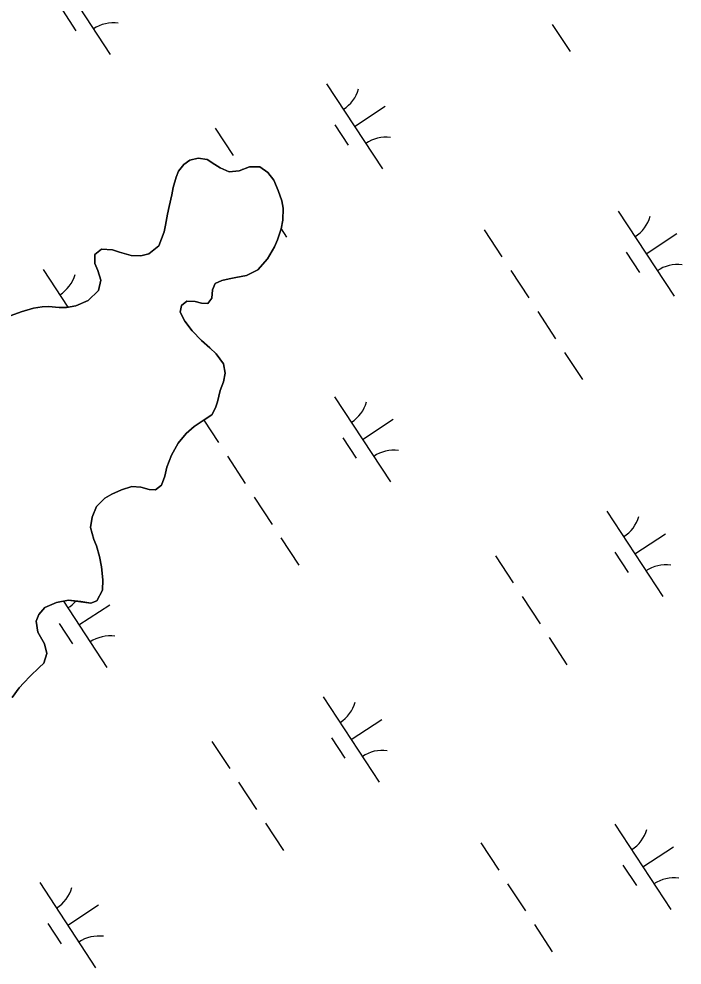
# Model space of a CAD drawing. Extents: x 3945642 to 3966284, y 206476 to 228921.
# Drawn here: x 3953861.1 to 3954186.5, y 218501.2 to 218965.8 of the extents above; entities that cross this region are included whole.
import ezdxf

# ---------------------------------------------------------------- set-up
doc = ezdxf.new("R2010")
doc.units = 0
doc.layers.add('V-TOPO-SHOR', color=7, linetype='Continuous')
doc.layers.add('V-WETL-SWMP', color=7, linetype='Continuous')

msp = doc.modelspace()

# ---------------------------------------------------------------- linework, layer by layer
at = {"layer": 'V-TOPO-SHOR'}
for points in [[(3953857.32, 218820.17), (3953862.13, 218821.95), (3953868.22, 218823.72), (3953872.49, 218824.43), (3953875.59, 218824.52), (3953880.81, 218824.16), (3953884.44, 218824.14), (3953888.93, 218824.96), (3953895.03, 218827.58), (3953900.08, 218832.45), (3953901.29, 218837.46), (3953899.83, 218842.27), (3953898.25, 218845.7), (3953898.28, 218850.18), (3953901.61, 218852.82), (3953907.04, 218852.46), (3953910.34, 218851.26), (3953916.2, 218849.62), (3953920.89, 218849.48), (3953924.74, 218850.41), (3953929.67, 218854.32), (3953932.39, 218861.24), (3953933.05, 218864.54), (3953934.05, 218869.87), (3953934.83, 218873.7), (3953936.04, 218879.35), (3953936.81, 218882.97), (3953938.23, 218888.08), (3953939.43, 218891.06), (3953942.01, 218894.35), (3953944.91, 218896.46), (3953949.08, 218897.5), (3953953.45, 218896.72), (3953957.27, 218894.35), (3953959.82, 218892.73), (3953964.18, 218890.67), (3953969.09, 218891.17), (3953974.22, 218893.16), (3953979.24, 218893.23), (3953983.27, 218890.32), (3953986.12, 218886.67), (3953988.22, 218881.54), (3953990, 218876.51), (3953990.72, 218872.88), (3953990.57, 218867.01), (3953989.69, 218862.75), (3953987.94, 218857.33), (3953986.53, 218853.92), (3953982.97, 218847.97), (3953978.24, 218842.57), (3953972.67, 218839.83), (3953967.44, 218838.8), (3953964.23, 218838.18), (3953960.7, 218837.36), (3953957.39, 218835.89), (3953956.08, 218832.8), (3953955.73, 218828.64), (3953953.69, 218826.1), (3953950.6, 218826.23), (3953947.51, 218826.99), (3953943.46, 218827.13), (3953940.88, 218825.12), (3953940.22, 218821.82), (3953942.53, 218817.43), (3953946.02, 218812.6), (3953950.68, 218807.88), (3953954.81, 218804.22), (3953957.89, 218801.43), (3953961.48, 218796.39), (3953962.3, 218791.79), (3953961.52, 218787.64), (3953959.89, 218783.38), (3953958.47, 218777.84), (3953957.59, 218774.76), (3953955.65, 218771.46)], [(3953955.65, 218771.46), (3953952, 218768.93), (3953947.07, 218765.66), (3953943.1, 218762.27), (3953939.23, 218757.5), (3953935.88, 218751.55), (3953933.6, 218745.7), (3953932.71, 218741.33), (3953930.97, 218736.86), (3953928.08, 218734.64), (3953924.98, 218734.77), (3953920.83, 218735.87), (3953916.46, 218736.22), (3953911.33, 218734.55), (3953906.73, 218732.45), (3953903.19, 218730.45), (3953899.21, 218726.32), (3953897.04, 218721.21), (3953896.15, 218715.99), (3953897.82, 218710.11), (3953899.08, 218707.11), (3953900.64, 218701.87), (3953901.56, 218696.75), (3953902.27, 218690.45), (3953902.12, 218685.33), (3953899.31, 218680.12), (3953896.32, 218678.97), (3953891.41, 218679.65), (3953885.45, 218680.33), (3953879.46, 218679.3), (3953873.79, 218676.78), (3953870.78, 218673.28), (3953869.48, 218670.09), (3953870.4, 218664.64), (3953873.56, 218658.97), (3953874.7, 218654.16), (3953873.28, 218649.48), (3953871.02, 218647.25), (3953866.62, 218643.02), (3953863.4, 218639.84), (3953861.24, 218637.29), (3953857.69, 218632.62)]]:
    msp.add_lwpolyline(points, dxfattribs=at)
at = {"layer": 'V-WETL-SWMP'}
for p, q in [((3953878.46, 218990.19), (3953905.86, 218948.37)), ((3953882.42, 218970.07), (3953889, 218960.04)), ((3954122.8, 218963.13), (3954131.57, 218949.75)), ((3954012.05, 218933.97), (3954039.45, 218892.14)), ((3954025.75, 218913.06), (3954040.81, 218922.92)), ((3954016.01, 218913.85), (3954022.58, 218903.81)), ((3953957.36, 218912.13), (3953966.12, 218898.75)), ((3953942.01, 218894.35), (3953939.43, 218891.06)), ((3953944.91, 218896.46), (3953942.01, 218894.35)), ((3953949.08, 218897.5), (3953944.91, 218896.46)), ((3953953.45, 218896.72), (3953949.08, 218897.5)), ((3953957.27, 218894.35), (3953953.45, 218896.72)), ((3953959.82, 218892.73), (3953957.27, 218894.35)), ((3953939.43, 218891.06), (3953938.24, 218888.08)), ((3953964.18, 218890.67), (3953959.82, 218892.73)), ((3953969.09, 218891.17), (3953964.18, 218890.67)), ((3953974.22, 218893.16), (3953969.09, 218891.17)), ((3953970.51, 218892.05), (3953970.68, 218891.79)), ((3953979.24, 218893.23), (3953974.22, 218893.16)), ((3953983.27, 218890.32), (3953979.24, 218893.23)), ((3953986.12, 218886.67), (3953983.27, 218890.32)), ((3953938.24, 218888.08), (3953936.81, 218882.97)), ((3953988.22, 218881.54), (3953986.12, 218886.67)), ((3953936.81, 218882.97), (3953936.04, 218879.35)), ((3953990, 218876.51), (3953988.22, 218881.54)), ((3953936.04, 218879.35), (3953934.83, 218873.7)), ((3953990.72, 218872.88), (3953990, 218876.51)), ((3953934.83, 218873.7), (3953934.05, 218869.87)), ((3953990.57, 218867.01), (3953990.72, 218872.88)), ((3954155.12, 218871.43), (3954182.52, 218829.6)), ((3953934.05, 218869.87), (3953933.05, 218864.54)), ((3953989.69, 218862.75), (3953990.57, 218867.01)), ((3953932.39, 218861.24), (3953929.67, 218854.32)), ((3953933.05, 218864.54), (3953932.39, 218861.24)), ((3953987.94, 218857.33), (3953989.69, 218862.75)), ((3953989.69, 218862.77), (3953992.43, 218858.6)), ((3954089.33, 218862.3), (3954098.1, 218848.92)), ((3953986.53, 218853.92), (3953987.94, 218857.33)), ((3954168.82, 218850.51), (3954183.88, 218860.38)), ((3953901.61, 218852.82), (3953898.28, 218850.17)), ((3953907.04, 218852.46), (3953901.61, 218852.82)), ((3953910.34, 218851.26), (3953907.04, 218852.46)), ((3953929.67, 218854.32), (3953924.74, 218850.41)), ((3953982.97, 218847.97), (3953986.53, 218853.92)), ((3953898.28, 218850.17), (3953898.25, 218845.7)), ((3953916.2, 218849.62), (3953910.34, 218851.26)), ((3953920.89, 218849.48), (3953916.2, 218849.62)), ((3953924.74, 218850.41), (3953920.89, 218849.48)), ((3953978.24, 218842.57), (3953982.97, 218847.97)), ((3954159.08, 218851.31), (3954165.66, 218841.27)), ((3953872.91, 218842.82), (3953885.07, 218824.25)), ((3953898.25, 218845.7), (3953899.83, 218842.27)), ((3953899.83, 218842.27), (3953901.29, 218837.46)), ((3953960.7, 218837.36), (3953964.23, 218838.18)), ((3953964.23, 218838.18), (3953967.44, 218838.8)), ((3953967.44, 218838.8), (3953972.67, 218839.83)), ((3953972.67, 218839.83), (3953978.24, 218842.57)), ((3954102.48, 218842.23), (3954111.25, 218828.84)), ((3953901.29, 218837.46), (3953900.08, 218832.45)), ((3953956.08, 218832.8), (3953957.39, 218835.89)), ((3953957.39, 218835.89), (3953960.7, 218837.36)), ((3953900.08, 218832.45), (3953895.03, 218827.58)), ((3953955.73, 218828.64), (3953956.08, 218832.8)), ((3953872.5, 218824.43), (3953868.22, 218823.72)), ((3953875.59, 218824.52), (3953872.5, 218824.43)), ((3953880.81, 218824.16), (3953875.59, 218824.52)), ((3953884.44, 218824.14), (3953880.81, 218824.16)), ((3953888.93, 218824.96), (3953884.44, 218824.14)), ((3953895.03, 218827.58), (3953888.93, 218824.96)), ((3953940.22, 218821.82), (3953940.88, 218825.12)), ((3953940.88, 218825.12), (3953943.46, 218827.13)), ((3953943.46, 218827.13), (3953947.51, 218826.99)), ((3953947.51, 218826.99), (3953950.6, 218826.23)), ((3953950.6, 218826.23), (3953953.69, 218826.1)), ((3953953.69, 218826.1), (3953955.73, 218828.64)), ((3953862.13, 218821.95), (3953857.32, 218820.17)), ((3953868.22, 218823.72), (3953862.13, 218821.95)), ((3953942.53, 218817.43), (3953940.22, 218821.82)), ((3954115.63, 218822.15), (3954124.4, 218808.77)), ((3953946.02, 218812.6), (3953942.53, 218817.43)), ((3953950.68, 218807.88), (3953946.02, 218812.6)), ((3953954.81, 218804.22), (3953950.68, 218807.88)), ((3953957.89, 218801.43), (3953954.81, 218804.22)), ((3953961.48, 218796.39), (3953957.89, 218801.43)), ((3954128.78, 218802.08), (3954137.55, 218788.69)), ((3953962.3, 218791.79), (3953961.48, 218796.39)), ((3953961.52, 218787.64), (3953962.3, 218791.79)), ((3953959.89, 218783.38), (3953961.52, 218787.64)), ((3953958.47, 218777.84), (3953959.89, 218783.38)), ((3953957.59, 218774.76), (3953958.47, 218777.84)), ((3954015.98, 218780.28), (3954043.38, 218738.45)), ((3953955.65, 218771.46), (3953957.59, 218774.76)), ((3953947.07, 218765.66), (3953952, 218768.93)), ((3953951.75, 218768.76), (3953958.96, 218757.77)), ((3953952, 218768.93), (3953955.65, 218771.46)), ((3954029.68, 218759.36), (3954044.74, 218769.23)), ((3953943.1, 218762.27), (3953947.07, 218765.66)), ((3953939.23, 218757.5), (3953943.1, 218762.27)), ((3954019.94, 218760.15), (3954026.52, 218750.12)), ((3953935.88, 218751.55), (3953939.23, 218757.5)), ((3953933.6, 218745.7), (3953935.88, 218751.55)), ((3953963.34, 218751.08), (3953972.11, 218737.69)), ((3953932.71, 218741.33), (3953933.6, 218745.7)), ((3953930.97, 218736.86), (3953932.71, 218741.33)), ((3953911.33, 218734.55), (3953916.46, 218736.22)), ((3953916.46, 218736.22), (3953920.83, 218735.87)), ((3953920.83, 218735.87), (3953924.98, 218734.77)), ((3953928.08, 218734.64), (3953930.97, 218736.86)), ((3953903.19, 218730.45), (3953906.73, 218732.45)), ((3953906.73, 218732.45), (3953911.33, 218734.55)), ((3953924.98, 218734.77), (3953928.08, 218734.64)), ((3953899.21, 218726.31), (3953903.19, 218730.45)), ((3953976.49, 218731), (3953985.26, 218717.62)), ((3953897.04, 218721.21), (3953899.21, 218726.31)), ((3954149.57, 218724.05), (3954176.97, 218682.22)), ((3953896.15, 218715.99), (3953897.04, 218721.21)), ((3953897.82, 218710.11), (3953896.15, 218715.99)), ((3954163.27, 218703.14), (3954178.33, 218713)), ((3953899.08, 218707.11), (3953897.82, 218710.11)), ((3953989.64, 218710.92), (3953998.41, 218697.54)), ((3953900.64, 218701.87), (3953899.08, 218707.11)), ((3954153.53, 218703.93), (3954160.1, 218693.89)), ((3953901.56, 218696.75), (3953900.64, 218701.87)), ((3954094.88, 218702.21), (3954103.64, 218688.83)), ((3953902.27, 218690.45), (3953901.56, 218696.75)), ((3953902.12, 218685.33), (3953902.27, 218690.45)), ((3953899.31, 218680.12), (3953902.12, 218685.33)), ((3953879.46, 218679.3), (3953885.45, 218680.33)), ((3953885.45, 218680.33), (3953891.41, 218679.64)), ((3953896.32, 218678.97), (3953899.31, 218680.12)), ((3954108.03, 218682.14), (3954116.8, 218668.75)), ((3953870.78, 218673.28), (3953873.79, 218676.78)), ((3953873.79, 218676.78), (3953879.46, 218679.3)), ((3953882.89, 218679.89), (3953904.24, 218647.3)), ((3953890.54, 218668.21), (3953905.6, 218678.08)), ((3953891.41, 218679.64), (3953896.32, 218678.97)), ((3953869.48, 218670.09), (3953870.78, 218673.28)), ((3953870.4, 218664.64), (3953869.48, 218670.09)), ((3953880.8, 218669), (3953887.38, 218658.96)), ((3953873.56, 218658.97), (3953870.4, 218664.64)), ((3954121.18, 218662.06), (3954129.95, 218648.68)), ((3953874.7, 218654.16), (3953873.56, 218658.97)), ((3953873.28, 218649.48), (3953874.7, 218654.16)), ((3953871.02, 218647.25), (3953873.28, 218649.48)), ((3953863.4, 218639.84), (3953866.62, 218643.02)), ((3953866.62, 218643.02), (3953871.02, 218647.25)), ((3953861.24, 218637.29), (3953863.4, 218639.84)), ((3953857.69, 218632.62), (3953861.24, 218637.29)), ((3954010.43, 218632.9), (3954037.83, 218591.07)), ((3954024.13, 218611.99), (3954039.19, 218621.85)), ((3953955.74, 218611.06), (3953964.51, 218597.68)), ((3954014.39, 218612.78), (3954020.96, 218602.74)), ((3953968.89, 218590.98), (3953977.66, 218577.6)), ((3953982.04, 218570.91), (3953990.81, 218557.52)), ((3954153.5, 218570.36), (3954180.9, 218528.53)), ((3954087.71, 218561.23), (3954096.48, 218547.85)), ((3954167.2, 218549.44), (3954182.26, 218559.31)), ((3954157.46, 218550.23), (3954164.04, 218540.2)), ((3953871.29, 218541.75), (3953898.69, 218499.92)), ((3954100.86, 218541.16), (3954109.63, 218527.77)), ((3953884.99, 218520.83), (3953900.05, 218530.7)), ((3953875.25, 218521.62), (3953881.83, 218511.59)), ((3954114.01, 218521.08), (3954122.78, 218507.7))]:
    msp.add_line(p, q, dxfattribs=at)
for centre, start, end in [((3953907.5, 218946.31), 82.4574, 124.0011), ((3954010.81, 218936.29), 302.4575, 344.0011), ((3954041.08, 218890.08), 82.4574, 124.0011), ((3954153.88, 218873.75), 302.4575, 344.0011), ((3954184.16, 218827.54), 82.4574, 124.0011), ((3953871.67, 218845.14), 302.4575, 344.0011), ((3954014.75, 218782.6), 302.4575, 344.0011), ((3954045.02, 218736.39), 82.4574, 124.0011), ((3954148.33, 218726.37), 302.4575, 344.0011), ((3954178.6, 218680.16), 82.4574, 124.0011), ((3953875.61, 218691.45), 302.4575, 319.1806), ((3953905.88, 218645.24), 82.4574, 124.0011), ((3954009.19, 218635.22), 302.4575, 344.0011), ((3954039.46, 218589.01), 82.4574, 124.0011), ((3954152.27, 218572.68), 302.4575, 344.0011), ((3954182.54, 218526.47), 82.4574, 124.0011), ((3953870.05, 218544.07), 302.4575, 344.0011), ((3953900.33, 218497.86), 82.4574, 124.0011)]:
    msp.add_arc(centre, 17.62, start, end, dxfattribs=at)

doc.saveas('drawing.dxf')
